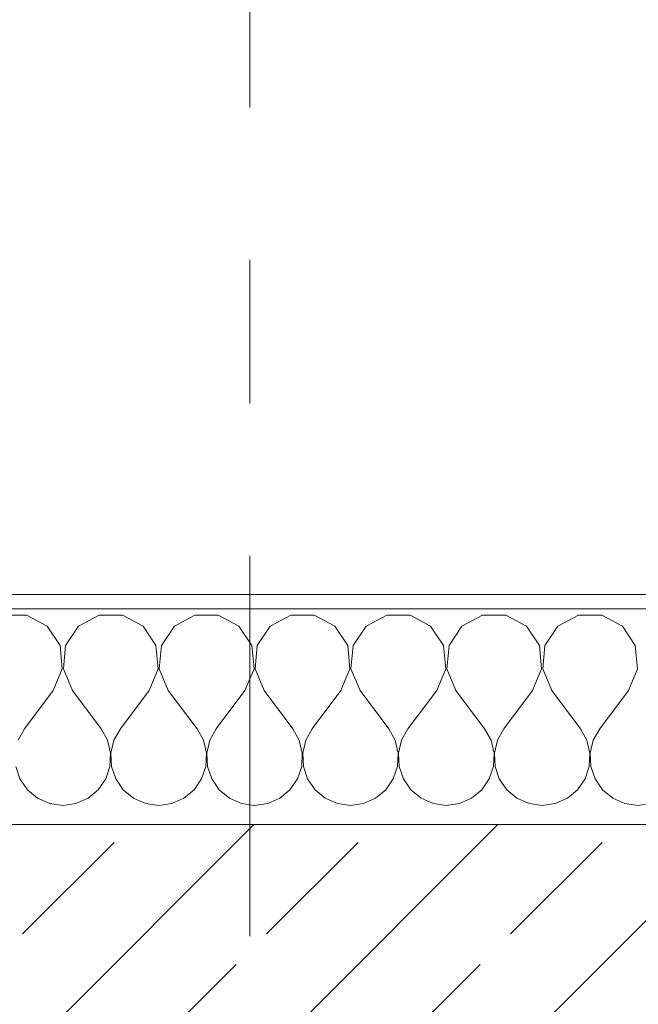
# Model space of a CAD drawing. Header units: metres. Extents: x -4 to 100, y -11 to 17.
# Tile 542 of 656: x 43.57 to 44, y 13.57 to 14.255. Entities that reach past the tile are written whole.
import ezdxf

# ---------------------------------------------------------------- set-up
doc = ezdxf.new("R2010")
doc.units = ezdxf.units.M
doc.header["$MEASUREMENT"] = 0
doc.linetypes.add('Strichlinie doppelt', pattern=[0.546806, 0.264583, -0.105833, 0.070556, -0.105833])
for name, color, linetype in [('152 - Bemaßung_ Beschriftung.Ausbau', 7, 'Continuous'), ('451 - Universal.Achsen Raster', 7, 'Continuous'), ('603 - Struktur.Bodenplatte_ Decke Roh', 7, 'Continuous'), ('604 - Struktur.Wand Aussen', 7, 'Continuous')]:
    doc.layers.add(name, color=color, linetype=linetype)
doc.styles.add('ERSTELLTER_STIL_2', font='txt')
doc.dimstyles.new('ERSTELLTER_STIL__5', dxfattribs={"dimtxt": 0.1, "dimasz": 0.0532, "dimexe": 0.18, "dimexo": 0.0625, "dimgap": 0, "dimtad": 1, "dimtih": 1, "dimtoh": 1, "dimzin": 0, "dimdsep": 46, "dimtxsty": 'ERSTELLTER_STIL_2', "dimblk": 'ARROWHEAD_2', "dimblk1": 'ARROWHEAD_2', "dimblk2": 'ARROWHEAD_2', "dimcen": 0.09, "dimse1": 1, "dimse2": 1, "dimclrd": 7, "dimclre": 7, "dimclrt": 7, "dimazin": 0, "dimtfac": 1, "dimtdec": 4, "dimtmove": 0, "dimatfit": 3, "dimfxl": 1, "dimtolj": 1, "dimtzin": 0, "dimarcsym": 0})

# ---------------------------------------------------------------- blocks, each defined once
blk = doc.blocks.new('*X74')
at = {"layer": '604 - Struktur.Wand Aussen', "color": 7, "linetype": 'Continuous', "lineweight": 5}
for p, q in [((43.57479, 13.84066), (43.55855, 13.84066)), ((43.5891, 13.83299), (43.57479, 13.84066)), ((43.62521, 13.84066), (43.6109, 13.83299)), ((43.64145, 13.84066), (43.62521, 13.84066)), ((43.65576, 13.83299), (43.64145, 13.84066)), ((43.69188, 13.84066), (43.67757, 13.83299)), ((43.70812, 13.84066), (43.69188, 13.84066)), ((43.72243, 13.83299), (43.70812, 13.84066)), ((43.75855, 13.84066), (43.74424, 13.83299)), ((43.77479, 13.84066), (43.75855, 13.84066)), ((43.7891, 13.83299), (43.77479, 13.84066)), ((43.82521, 13.84066), (43.8109, 13.83299)), ((43.84145, 13.84066), (43.82521, 13.84066)), ((43.85576, 13.83299), (43.84145, 13.84066)), ((43.89188, 13.84066), (43.87757, 13.83299)), ((43.90812, 13.84066), (43.89188, 13.84066)), ((43.92243, 13.83299), (43.90812, 13.84066)), ((43.95855, 13.84066), (43.94424, 13.83299)), ((43.97479, 13.84066), (43.95855, 13.84066)), ((43.9891, 13.83299), (43.97479, 13.84066)), ((43.59808, 13.81947), (43.5891, 13.83299)), ((43.6109, 13.83299), (43.60192, 13.81947)), ((43.66475, 13.81947), (43.65576, 13.83299)), ((43.67757, 13.83299), (43.66858, 13.81947)), ((43.73142, 13.81947), (43.72243, 13.83299)), ((43.74424, 13.83299), (43.73525, 13.81947)), ((43.79808, 13.81947), (43.7891, 13.83299)), ((43.8109, 13.83299), (43.80192, 13.81947)), ((43.86475, 13.81947), (43.85576, 13.83299)), ((43.87757, 13.83299), (43.86858, 13.81947)), ((43.93142, 13.81947), (43.92243, 13.83299)), ((43.94424, 13.83299), (43.93525, 13.81947)), ((43.99808, 13.81947), (43.9891, 13.83299)), ((43.59962, 13.8033), (43.59808, 13.81947)), ((43.60192, 13.81947), (43.60038, 13.8033)), ((43.66629, 13.8033), (43.66475, 13.81947)), ((43.66858, 13.81947), (43.66705, 13.8033)), ((43.73295, 13.8033), (43.73142, 13.81947)), ((43.73525, 13.81947), (43.73371, 13.8033)), ((43.79962, 13.8033), (43.79808, 13.81947)), ((43.80192, 13.81947), (43.80038, 13.8033)), ((43.86629, 13.8033), (43.86475, 13.81947)), ((43.86858, 13.81947), (43.86705, 13.8033)), ((43.93295, 13.8033), (43.93142, 13.81947)), ((43.93525, 13.81947), (43.93371, 13.8033)), ((43.99962, 13.8033), (43.99808, 13.81947)), ((43.59333, 13.78833), (43.59962, 13.8033)), ((43.60038, 13.8033), (43.60667, 13.78833)), ((43.66, 13.78833), (43.66629, 13.8033)), ((43.66705, 13.8033), (43.67333, 13.78833)), ((43.72667, 13.78833), (43.73295, 13.8033)), ((43.73371, 13.8033), (43.74, 13.78833)), ((43.79333, 13.78833), (43.79962, 13.8033)), ((43.80038, 13.8033), (43.80667, 13.78833)), ((43.86, 13.78833), (43.86629, 13.8033)), ((43.86705, 13.8033), (43.87333, 13.78833)), ((43.92667, 13.78833), (43.93295, 13.8033)), ((43.93371, 13.8033), (43.94, 13.78833)), ((43.99333, 13.78833), (43.99962, 13.8033)), ((43.59333, 13.78833), (43.57333, 13.76167)), ((43.60667, 13.78833), (43.62667, 13.76167)), ((43.66, 13.78833), (43.64, 13.76167)), ((43.67333, 13.78833), (43.69333, 13.76167)), ((43.72667, 13.78833), (43.70667, 13.76167)), ((43.74, 13.78833), (43.76, 13.76167)), ((43.79333, 13.78833), (43.77333, 13.76167)), ((43.80667, 13.78833), (43.82667, 13.76167)), ((43.86, 13.78833), (43.84, 13.76167)), ((43.87333, 13.78833), (43.89333, 13.76167)), ((43.92667, 13.78833), (43.90667, 13.76167)), ((43.94, 13.78833), (43.96, 13.76167)), ((43.99333, 13.78833), (43.97333, 13.76167)), ((43.57333, 13.76167), (43.56888, 13.75362)), ((43.63112, 13.75362), (43.62667, 13.76167)), ((43.64, 13.76167), (43.63555, 13.75362)), ((43.69778, 13.75362), (43.69333, 13.76167)), ((43.70667, 13.76167), (43.70222, 13.75362)), ((43.76445, 13.75362), (43.76, 13.76167)), ((43.77333, 13.76167), (43.76888, 13.75362)), ((43.83112, 13.75362), (43.82667, 13.76167)), ((43.84, 13.76167), (43.83555, 13.75362)), ((43.89778, 13.75362), (43.89333, 13.76167)), ((43.90667, 13.76167), (43.90222, 13.75362)), ((43.96445, 13.75362), (43.96, 13.76167)), ((43.97333, 13.76167), (43.96888, 13.75362)), ((43.6332, 13.74466), (43.63112, 13.75362)), ((43.63555, 13.75362), (43.63347, 13.74466)), ((43.69987, 13.74466), (43.69778, 13.75362)), ((43.70222, 13.75362), (43.70013, 13.74466)), ((43.76653, 13.74466), (43.76445, 13.75362)), ((43.76888, 13.75362), (43.7668, 13.74466)), ((43.8332, 13.74466), (43.83112, 13.75362)), ((43.83555, 13.75362), (43.83347, 13.74466)), ((43.89987, 13.74466), (43.89778, 13.75362)), ((43.90222, 13.75362), (43.90013, 13.74466)), ((43.96653, 13.74466), (43.96445, 13.75362)), ((43.96888, 13.75362), (43.9668, 13.74466)), ((43.63275, 13.73547), (43.6332, 13.74466)), ((43.63347, 13.74466), (43.63391, 13.73547)), ((43.69942, 13.73547), (43.69987, 13.74466)), ((43.70013, 13.74466), (43.70058, 13.73547)), ((43.76609, 13.73547), (43.76653, 13.74466)), ((43.7668, 13.74466), (43.76725, 13.73547)), ((43.83275, 13.73547), (43.8332, 13.74466)), ((43.83347, 13.74466), (43.83391, 13.73547)), ((43.89942, 13.73547), (43.89987, 13.74466)), ((43.90013, 13.74466), (43.90058, 13.73547)), ((43.96609, 13.73547), (43.96653, 13.74466)), ((43.9668, 13.74466), (43.96725, 13.73547)), ((43.56725, 13.73547), (43.57019, 13.72676)), ((43.62981, 13.72676), (43.63275, 13.73547)), ((43.63391, 13.73547), (43.63685, 13.72676)), ((43.69648, 13.72676), (43.69942, 13.73547)), ((43.70058, 13.73547), (43.70352, 13.72676)), ((43.76315, 13.72676), (43.76609, 13.73547)), ((43.76725, 13.73547), (43.77019, 13.72676)), ((43.82981, 13.72676), (43.83275, 13.73547)), ((43.83391, 13.73547), (43.83685, 13.72676)), ((43.89648, 13.72676), (43.89942, 13.73547)), ((43.90058, 13.73547), (43.90352, 13.72676)), ((43.96315, 13.72676), (43.96609, 13.73547)), ((43.96725, 13.73547), (43.97019, 13.72676)), ((43.57019, 13.72676), (43.57539, 13.71918)), ((43.62461, 13.71918), (43.62981, 13.72676)), ((43.63685, 13.72676), (43.64206, 13.71918)), ((43.69127, 13.71918), (43.69648, 13.72676)), ((43.70352, 13.72676), (43.70873, 13.71918)), ((43.75794, 13.71918), (43.76315, 13.72676)), ((43.77019, 13.72676), (43.77539, 13.71918)), ((43.82461, 13.71918), (43.82981, 13.72676)), ((43.83685, 13.72676), (43.84206, 13.71918)), ((43.89127, 13.71918), (43.89648, 13.72676)), ((43.90352, 13.72676), (43.90873, 13.71918)), ((43.95794, 13.71918), (43.96315, 13.72676)), ((43.97019, 13.72676), (43.97539, 13.71918)), ((43.57539, 13.71918), (43.58248, 13.71331)), ((43.61752, 13.71331), (43.62461, 13.71918)), ((43.64206, 13.71918), (43.64914, 13.71331)), ((43.68419, 13.71331), (43.69127, 13.71918)), ((43.70873, 13.71918), (43.71581, 13.71331)), ((43.75086, 13.71331), (43.75794, 13.71918)), ((43.77539, 13.71918), (43.78248, 13.71331)), ((43.81752, 13.71331), (43.82461, 13.71918)), ((43.84206, 13.71918), (43.84914, 13.71331)), ((43.88419, 13.71331), (43.89127, 13.71918)), ((43.90873, 13.71918), (43.91581, 13.71331)), ((43.95086, 13.71331), (43.95794, 13.71918)), ((43.97539, 13.71918), (43.98248, 13.71331)), ((43.58248, 13.71331), (43.59089, 13.7096)), ((43.60911, 13.7096), (43.61752, 13.71331)), ((43.64914, 13.71331), (43.65756, 13.7096)), ((43.67578, 13.7096), (43.68419, 13.71331)), ((43.71581, 13.71331), (43.72422, 13.7096)), ((43.74244, 13.7096), (43.75086, 13.71331)), ((43.78248, 13.71331), (43.79089, 13.7096)), ((43.80911, 13.7096), (43.81752, 13.71331)), ((43.84914, 13.71331), (43.85756, 13.7096)), ((43.87578, 13.7096), (43.88419, 13.71331)), ((43.91581, 13.71331), (43.92422, 13.7096)), ((43.94244, 13.7096), (43.95086, 13.71331)), ((43.98248, 13.71331), (43.99089, 13.7096)), ((43.59089, 13.7096), (43.6, 13.70833)), ((43.6, 13.70833), (43.60911, 13.7096)), ((43.65756, 13.7096), (43.66667, 13.70833)), ((43.66667, 13.70833), (43.67578, 13.7096)), ((43.72422, 13.7096), (43.73333, 13.70833)), ((43.73333, 13.70833), (43.74244, 13.7096)), ((43.79089, 13.7096), (43.8, 13.70833)), ((43.8, 13.70833), (43.80911, 13.7096)), ((43.85756, 13.7096), (43.86667, 13.70833)), ((43.86667, 13.70833), (43.87578, 13.7096)), ((43.92422, 13.7096), (43.93333, 13.70833)), ((43.93333, 13.70833), (43.94244, 13.7096)), ((43.99089, 13.7096), (44, 13.70833)), ((44, 13.70833), (44.00911, 13.7096))]:
    blk.add_line(p, q, dxfattribs=at)
blk = doc.blocks.new('*D306')
at = {"layer": '152 - Bemaßung_ Beschriftung.Ausbau', "color": 7, "linetype": 'Continuous', "lineweight": 5}
for p, q in [((43.12, 14.8025), (43.12, 14.9075)), ((43.14021, 14.89), (43.09979, 14.82)), ((44.33021, 14.89), (44.28979, 14.82)), ((40.72, 14.855), (43.12, 14.855)), ((43.12, 14.855), (44.31, 14.855))]:
    blk.add_line(p, q, dxfattribs=at)
at = {"layer": '152 - Bemaßung_ Beschriftung.Ausbau', "color": 7, "lineweight": 5, "insert": (43.58197, 14.875), "char_height": 0.1, "attachment_point": 7, "style": 'ERSTELLTER_STIL_2'}
blk.add_mtext('\\A1;{\\pql;\\fArial|b0|i0|c0|p38;1,19}', dxfattribs=at)
blk = doc.blocks.new('ARROWHEAD_2')
at = {"color": 0, "linetype": 'Continuous', "lineweight": 0}
for p, q in [((-0.378, -0.655), (0.378, 0.655)), ((0, 0), (-1, 0))]:
    blk.add_line(p, q, dxfattribs=at)
blk = doc.blocks.new('*D307')
at = {"layer": '152 - Bemaßung_ Beschriftung.Ausbau', "color": 7, "linetype": 'Continuous', "lineweight": 5}
for p, q in [((44.31, 14.8025), (44.31, 14.9075)), ((44.33021, 14.89), (44.28979, 14.82)), ((46.73021, 14.89), (46.68979, 14.82)), ((43.12, 14.855), (44.31, 14.855)), ((44.31, 14.855), (46.71, 14.855))]:
    blk.add_line(p, q, dxfattribs=at)
at = {"layer": '152 - Bemaßung_ Beschriftung.Ausbau', "color": 7, "lineweight": 5, "char_height": 0.1, "attachment_point": 7, "style": 'ERSTELLTER_STIL_2'}
for s, insert in [('\\A1;{\\pql;\\fArial|b0|i0|c0|p38;2,40}', (45.37697, 14.875)), ('\\A1;{\\pql;\\fArial|b0|i0|c0|p38;2,01}', (45.37697, 14.735))]:
    blk.add_mtext(s, dxfattribs=dict(at, insert=insert))
blk = doc.blocks.new('*D340')
at = {"layer": '152 - Bemaßung_ Beschriftung.Ausbau', "color": 7, "linetype": 'Continuous', "lineweight": 5}
for p, q in [((40.20999, 15.3025), (40.20999, 15.4075)), ((40.2302, 15.39), (40.18978, 15.32)), ((47.26023, 15.39), (47.21982, 15.32)), ((40.04999, 15.355), (40.20999, 15.355)), ((40.20999, 15.355), (47.24003, 15.355))]:
    blk.add_line(p, q, dxfattribs=at)
at = {"layer": '152 - Bemaßung_ Beschriftung.Ausbau', "color": 7, "lineweight": 5, "char_height": 0.1, "attachment_point": 7, "style": 'ERSTELLTER_STIL_2'}
for s, insert in [('\\A1;{\\pql;\\fArial|b0|i0|c0|p38;7,03}', (43.51609, 15.375)), ('\\A1;{\\pql;\\fArial|b0|i0|c0|p38;17}', (47.06802, 15.375))]:
    blk.add_mtext(s, dxfattribs=dict(at, insert=insert))
blk = doc.blocks.new('*D341')
at = {"layer": '152 - Bemaßung_ Beschriftung.Ausbau', "color": 7, "linetype": 'Continuous', "lineweight": 5}
for p, q in [((47.24003, 15.3025), (47.24003, 15.4075)), ((47.26023, 15.39), (47.21982, 15.32)), ((47.43023, 15.39), (47.38982, 15.32)), ((40.20999, 15.355), (47.24003, 15.355)), ((47.24003, 15.355), (47.41003, 15.355))]:
    blk.add_line(p, q, dxfattribs=at)
blk = doc.blocks.new('*D377')
at = {"layer": '152 - Bemaßung_ Beschriftung.Ausbau', "color": 7, "linetype": 'Continuous', "lineweight": 5}
for p, q in [((40.27999, 15.8025), (40.27999, 15.9075)), ((40.3002, 15.89), (40.25978, 15.82)), ((43.6002, 15.89), (43.55978, 15.82)), ((39.97999, 15.855), (40.27999, 15.855)), ((40.27999, 15.855), (43.57999, 15.855))]:
    blk.add_line(p, q, dxfattribs=at)
at = {"layer": '152 - Bemaßung_ Beschriftung.Ausbau', "color": 7, "lineweight": 5, "insert": (41.79696, 15.875), "char_height": 0.1, "attachment_point": 7, "style": 'ERSTELLTER_STIL_2'}
blk.add_mtext('\\A1;{\\pql;\\fArial|b0|i0|c0|p38;3,30}', dxfattribs=at)
blk = doc.blocks.new('*D378')
at = {"layer": '152 - Bemaßung_ Beschriftung.Ausbau', "color": 7, "linetype": 'Continuous', "lineweight": 5}
for p, q in [((43.57999, 15.8025), (43.57999, 15.9075)), ((43.6002, 15.89), (43.55978, 15.82)), ((43.9002, 15.89), (43.85978, 15.82)), ((40.27999, 15.855), (43.57999, 15.855)), ((43.57999, 15.855), (43.87999, 15.855))]:
    blk.add_line(p, q, dxfattribs=at)
at = {"layer": '152 - Bemaßung_ Beschriftung.Ausbau', "color": 7, "lineweight": 5, "insert": (43.6541, 15.875), "char_height": 0.1, "attachment_point": 7, "style": 'ERSTELLTER_STIL_2'}
blk.add_mtext('\\A1;{\\pql;\\fArial|b0|i0|c0|p38;30}', dxfattribs=at)
blk = doc.blocks.new('*D379')
at = {"layer": '152 - Bemaßung_ Beschriftung.Ausbau', "color": 7, "linetype": 'Continuous', "lineweight": 5}
for p, q in [((43.87999, 15.8025), (43.87999, 15.9075)), ((43.9002, 15.89), (43.85978, 15.82)), ((47.2002, 15.89), (47.15978, 15.82)), ((43.57999, 15.855), (43.87999, 15.855)), ((43.87999, 15.855), (47.17999, 15.855))]:
    blk.add_line(p, q, dxfattribs=at)
at = {"layer": '152 - Bemaßung_ Beschriftung.Ausbau', "color": 7, "lineweight": 5, "insert": (45.39696, 15.875), "char_height": 0.1, "attachment_point": 7, "style": 'ERSTELLTER_STIL_2'}
blk.add_mtext('\\A1;{\\pql;\\fArial|b0|i0|c0|p38;3,30}', dxfattribs=at)
blk = doc.blocks.new('*D380')
at = {"layer": '152 - Bemaßung_ Beschriftung.Ausbau', "color": 7, "linetype": 'Continuous', "lineweight": 5}
for p, q in [((47.17999, 15.8025), (47.17999, 15.9075)), ((47.2002, 15.89), (47.15978, 15.82)), ((47.5002, 15.89), (47.45978, 15.82)), ((43.87999, 15.855), (47.17999, 15.855)), ((47.17999, 15.855), (47.47999, 15.855))]:
    blk.add_line(p, q, dxfattribs=at)
at = {"layer": '152 - Bemaßung_ Beschriftung.Ausbau', "color": 7, "lineweight": 5, "insert": (47.2541, 15.875), "char_height": 0.1, "attachment_point": 7, "style": 'ERSTELLTER_STIL_2'}
blk.add_mtext('\\A1;{\\pql;\\fArial|b0|i0|c0|p38;30}', dxfattribs=at)

msp = doc.modelspace()

# ---------------------------------------------------------------- hatches: boundary and pattern name
at = {"layer": '604 - Struktur.Wand Aussen', "linetype": 'Continuous', "lineweight": 0, "true_color": 0x000000}
h = msp.add_hatch(dxfattribs=at)
h.set_pattern_fill('Verputz_0001', color=18, style=0, pattern_type=2)
h.set_pattern_definition([(0, (0, 0), (0, 0.08660254), [0, -0.05]), (0, (0.025, 0.0433), (0, 0.08660254), [0, -0.05])])
h.paths.add_polyline_path([(43.03, 13.855), (43.03, 13.845), (44.4, 13.845), (44.4, 13.855)])
h = msp.add_hatch(dxfattribs=at)
h.set_pattern_fill('Beton__Stahlbeton_0001', color=18, style=0, pattern_type=2)
h.set_pattern_definition([(45, (0, 0), (-0.0848528, 0.0848528), []), (45, (-0.04243, 0.04243), (-0.0848528, 0.0848528), [0.09, -0.03])])
h.paths.add_polyline_path([(43.06, 13.695), (43.06, 13.575), (43.12, 13.575), (43.12, 13.505), (43.12, 13.455), (44.31, 13.455), (44.31, 13.505), (44.31, 13.575), (44.37, 13.575), (44.37, 13.695)])

# ---------------------------------------------------------------- linework, layer by layer
at = {"layer": '451 - Universal.Achsen Raster', "color": 160, "linetype": 'Strichlinie doppelt', "lineweight": 9, "true_color": 0x3232ff}
msp.add_line((43.72999, -10.585), (43.72999, 16.355), dxfattribs=at)
at = {"layer": '603 - Struktur.Bodenplatte_ Decke Roh', "color": 7, "linetype": 'Continuous', "lineweight": 18, "flags": 128}
msp.add_lwpolyline([(62.27503, 0.005), (62.27503, 13.695), (50.77999, 13.695), (50.77999, 13.455), (50.77999, 12.99998), (50.84003, 12.99998), (50.84003, 8.58498), (49.03003, 8.58498), (49.03003, 8.72498), (47.41003, 8.72498), (47.41003, 12.99998), (47.47999, 12.99998), (47.47999, 13.455), (47.47999, 13.695), (14.77999, 13.695)], dxfattribs=at)
at = {"layer": '604 - Struktur.Wand Aussen', "color": 7, "linetype": 'Continuous', "lineweight": 5}
msp.add_line((44.37, 13.845), (43.06, 13.845), dxfattribs=at)
at = {"layer": '604 - Struktur.Wand Aussen', "color": 7, "linetype": 'Continuous', "lineweight": 13}
msp.add_line((44.37, 13.695), (43.06, 13.695), dxfattribs=at)
at = {"layer": '604 - Struktur.Wand Aussen', "color": 7, "linetype": 'Continuous', "lineweight": 5, "flags": 128}
msp.add_lwpolyline([(44.4, 13.855), (43.03, 13.855)], dxfattribs=at)

# ---------------------------------------------------------------- block references
at = {"layer": '604 - Struktur.Wand Aussen', "color": 7, "lineweight": 18}
msp.add_blockref('*X74', (0, 0), dxfattribs=at)

# ---------------------------------------------------------------- dimensions: what is measured, and where the dimension line sits
at = {"layer": '152 - Bemaßung_ Beschriftung.Ausbau', "color": 7, "linetype": 'Continuous', "lineweight": 5}
for base, p1, p2, picture, middle in [((43.57999, 15.855), (40.27999, 12.99998), (43.57999, 12.99998), '*D377', (41.92684, 15.925)), ((43.87999, 15.855), (43.57999, 12.99998), (43.87999, 12.99998), '*D378', (43.73034, 15.925)), ((47.17999, 15.855), (43.87999, 12.99998), (47.17999, 12.99998), '*D379', (45.52684, 15.925)), ((47.47999, 15.855), (47.17999, 12.99998), (47.47999, 12.99998), '*D380', (47.33034, 15.925)), ((47.24003, 15.355), (40.20999, 10.72857), (47.24003, 10.73469), '*D340', (43.64597, 15.425)), ((47.41003, 15.355), (47.24003, 10.73469), (47.41003, 10.73469), '*D341', (47.14426, 15.425)), ((44.31, 14.855), (43.12, 13.575), (44.31, 13.575), '*D306', (43.71185, 14.925)), ((46.71, 14.855), (44.31, 13.575), (46.71, 13.575), '*D307', (45.50685, 14.925))]:
    dim = msp.add_linear_dim(base=base, p1=p1, p2=p2, angle=0, dimstyle='ERSTELLTER_STIL__5', dxfattribs=at)
    dim.commit()
    dim.dimension.update_dxf_attribs({"geometry": picture, "text_midpoint": middle, "dimtype": 160})

doc.saveas('drawing.dxf')
